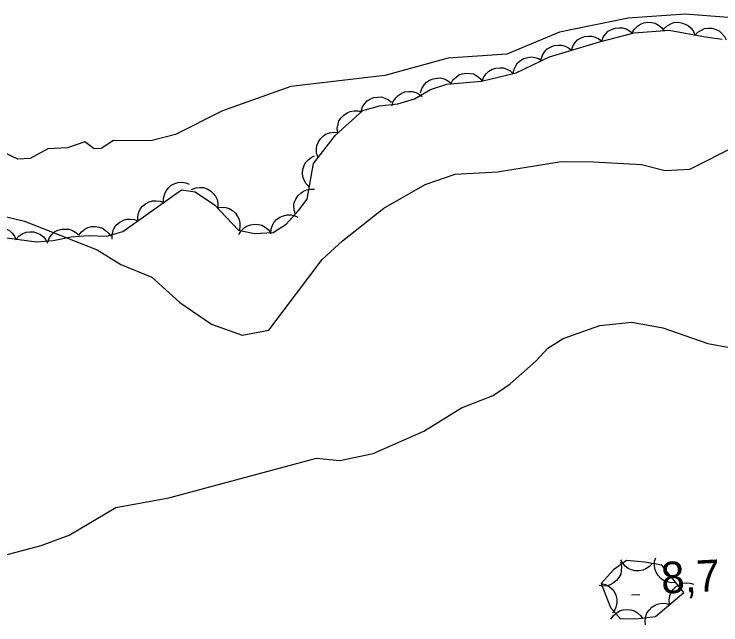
# Model space of a CAD drawing. Extents: x 336540 to 340074, y 5572036 to 5573747.
# Drawn here: x 337020.3 to 337087.4, y 5573236.7 to 5573294.8 of the extents above; entities that cross this region are included whole.
import ezdxf

# ---------------------------------------------------------------- set-up
doc = ezdxf.new("R2010")
doc.units = 0
for name, color, linetype in [('Niveau 2', 7, 'Continuous'), ('Niveau 3', 7, 'Continuous'), ('Niveau 4', 7, 'Continuous'), ('Niveau 44', 7, 'Continuous')]:
    doc.layers.add(name, color=color, linetype=linetype)

msp = doc.modelspace()

# ---------------------------------------------------------------- linework, layer by layer
at = {"layer": 'Niveau 2'}
for points in [[(337016.13, 5573276.32), (337021.28, 5573275.06), (337028.18, 5573272.36), (337030.44, 5573270.96), (337033.39, 5573269.74), (337036.05, 5573267.34), (337039.04, 5573265.29), (337041.97, 5573264.25), (337044.49, 5573264.72), (337049.55, 5573271.43), (337051.49, 5573273.22), (337055.41, 5573276.3), (337059.33, 5573278.55), (337062.18, 5573279.54), (337066.21, 5573279.75), (337072.26, 5573280.75), (337075.31, 5573280.72), (337079.89, 5573280.45), (337082.11, 5573279.88), (337084.47, 5573280.01), (337088.94, 5573282.27), (337091.09, 5573283.05)], [(337007.83, 5573240.27), (337022.86, 5573244.26), (337025.52, 5573245.24), (337029.96, 5573247.85), (337034.99, 5573248.79), (337049.01, 5573252.56), (337051.23, 5573252.34), (337054.4, 5573253), (337059.21, 5573255.12), (337062.8, 5573257.33), (337065.79, 5573258.51), (337067.42, 5573259.62), (337069.85, 5573261.78), (337070.98, 5573263.02), (337072.45, 5573263.94), (337075.93, 5573265.15), (337078.96, 5573265.47), (337081.9, 5573264.95), (337086.19, 5573263.45), (337088.24, 5573263.06)]]:
    msp.add_lwpolyline(points, dxfattribs=at)
at = {"layer": 'Niveau 3'}
msp.add_line((337078.93, 5573239.57), (337079.73, 5573239.61), dxfattribs=at)
at = {"layer": 'Niveau 4'}
msp.add_lwpolyline([(337088.1, 5573294.43), (337084.02, 5573294.75), (337078.62, 5573294.36), (337072.08, 5573293.05), (337067.1, 5573290.96), (337061.53, 5573290.56), (337055.52, 5573288.93), (337046.58, 5573287.88), (337040.09, 5573285.55), (337035.62, 5573283.32), (337033.28, 5573282.72), (337029.73, 5573282.73), (337028.58, 5573281.99), (337027.89, 5573281.96), (337027.02, 5573282.61), (337025.37, 5573282.03), (337023.5, 5573281.95), (337021.84, 5573281.04), (337020.66, 5573280.98), (337011.51, 5573285.33)], dxfattribs=at)
at = {"layer": 'Niveau 44'}
for points in [[(337079, 5573292.96), (337079.21, 5573293.32), (337079.5, 5573293.6), (337079.77, 5573293.79), (337080.1, 5573293.91), (337080.47, 5573293.97), (337080.85, 5573293.94), (337081.17, 5573293.88), (337081.48, 5573293.71), (337081.77, 5573293.48), (337081.99, 5573293.2)], [(337082, 5573293.34), (337082.3, 5573293.64), (337082.66, 5573293.83), (337082.96, 5573293.94), (337083.32, 5573293.97), (337083.68, 5573293.93), (337084.04, 5573293.8), (337084.33, 5573293.65), (337084.59, 5573293.4), (337084.81, 5573293.11), (337084.95, 5573292.78)], [(337019.15, 5573273.55), (337022.43, 5573273.11), (337024, 5573273.23), (337025.71, 5573273.59), (337027.34, 5573273.7), (337029.09, 5573273.65), (337030.63, 5573274.09), (337036.19, 5573278.06), (337037.48, 5573277.86), (337039.34, 5573276.62), (337041.61, 5573274.21), (337043.14, 5573273.9), (337044.89, 5573274.01), (337046.15, 5573274.78), (337047.32, 5573276.1), (337048.13, 5573277.17), (337048.72, 5573280.57), (337050.81, 5573283.26), (337053.43, 5573285.59), (337055, 5573286.05), (337056.75, 5573286.22), (337058.33, 5573286.7), (337059.83, 5573287.58), (337061.38, 5573288.09), (337064.7, 5573288.38), (337067.97, 5573289.18), (337071.13, 5573290.69), (337075.9, 5573292.12), (337079.17, 5573292.97), (337082.52, 5573293.24), (337085.97, 5573292.58), (337087.55, 5573292.36)], [(337076.11, 5573292.17), (337076.24, 5573292.57), (337076.49, 5573292.89), (337076.72, 5573293.13), (337077.02, 5573293.3), (337077.37, 5573293.43), (337077.75, 5573293.46), (337078.08, 5573293.45), (337078.41, 5573293.34), (337078.74, 5573293.17), (337079.01, 5573292.93)], [(337084.94, 5573292.72), (337085.22, 5573293.03), (337085.57, 5573293.24), (337085.87, 5573293.38), (337086.22, 5573293.42), (337086.59, 5573293.4), (337086.95, 5573293.28), (337087.25, 5573293.15), (337087.52, 5573292.92), (337087.75, 5573292.63), (337087.91, 5573292.31)], [(337073.23, 5573291.32), (337073.35, 5573291.72), (337073.58, 5573292.05), (337073.8, 5573292.3), (337074.1, 5573292.48), (337074.45, 5573292.62), (337074.83, 5573292.67), (337075.15, 5573292.67), (337075.49, 5573292.57), (337075.82, 5573292.41), (337076.1, 5573292.18)], [(337070.36, 5573290.46), (337070.48, 5573290.86), (337070.71, 5573291.19), (337070.93, 5573291.44), (337071.23, 5573291.62), (337071.57, 5573291.76), (337071.95, 5573291.81), (337072.28, 5573291.81), (337072.62, 5573291.71), (337072.95, 5573291.55), (337073.23, 5573291.32)], [(337067.69, 5573289.05), (337067.76, 5573289.46), (337067.93, 5573289.83), (337068.11, 5573290.11), (337068.38, 5573290.33), (337068.7, 5573290.52), (337069.07, 5573290.63), (337069.39, 5573290.68), (337069.74, 5573290.63), (337070.09, 5573290.52), (337070.4, 5573290.34)], [(337064.76, 5573288.39), (337064.9, 5573288.79), (337065.15, 5573289.11), (337065.38, 5573289.34), (337065.69, 5573289.51), (337066.04, 5573289.63), (337066.42, 5573289.66), (337066.75, 5573289.65), (337067.08, 5573289.53), (337067.41, 5573289.35), (337067.67, 5573289.11)], [(337058.9, 5573287.28), (337059.02, 5573287.68), (337059.24, 5573288.02), (337059.45, 5573288.27), (337059.75, 5573288.46), (337060.09, 5573288.61), (337060.47, 5573288.66), (337060.79, 5573288.68), (337061.13, 5573288.59), (337061.47, 5573288.43), (337061.75, 5573288.21)], [(337061.77, 5573288.12), (337061.97, 5573288.49), (337062.27, 5573288.77), (337062.53, 5573288.97), (337062.86, 5573289.09), (337063.23, 5573289.15), (337063.61, 5573289.12), (337063.93, 5573289.06), (337064.24, 5573288.89), (337064.53, 5573288.66), (337064.76, 5573288.39)], [(337056.19, 5573286.05), (337056.31, 5573286.45), (337056.54, 5573286.79), (337056.76, 5573287.03), (337057.06, 5573287.22), (337057.4, 5573287.35), (337057.78, 5573287.4), (337058.11, 5573287.41), (337058.45, 5573287.31), (337058.78, 5573287.15), (337059.06, 5573286.92)], [(337053.25, 5573285.54), (337053.37, 5573285.93), (337053.61, 5573286.27), (337053.83, 5573286.51), (337054.13, 5573286.7), (337054.47, 5573286.83), (337054.85, 5573286.87), (337055.18, 5573286.88), (337055.52, 5573286.77), (337055.85, 5573286.61), (337056.13, 5573286.38)], [(337051.05, 5573283.47), (337050.99, 5573283.88), (337051.06, 5573284.29), (337051.15, 5573284.6), (337051.35, 5573284.89), (337051.6, 5573285.16), (337051.93, 5573285.37), (337052.22, 5573285.51), (337052.57, 5573285.56), (337052.94, 5573285.55), (337053.29, 5573285.46)], [(337049.16, 5573281.14), (337049.03, 5573281.54), (337049.03, 5573281.94), (337049.06, 5573282.27), (337049.2, 5573282.6), (337049.4, 5573282.91), (337049.68, 5573283.17), (337049.94, 5573283.36), (337050.28, 5573283.47), (337050.64, 5573283.53), (337051, 5573283.51)], [(337048.33, 5573278.33), (337048.03, 5573278.62), (337047.83, 5573278.97), (337047.71, 5573279.28), (337047.68, 5573279.63), (337047.71, 5573280), (337047.84, 5573280.36), (337047.98, 5573280.65), (337048.22, 5573280.91), (337048.52, 5573281.13), (337048.84, 5573281.28)], [(337034.5, 5573276.85), (337034.49, 5573277.27), (337034.6, 5573277.66), (337034.73, 5573277.97), (337034.95, 5573278.24), (337035.23, 5573278.48), (337035.58, 5573278.64), (337035.88, 5573278.75), (337036.23, 5573278.77), (337036.6, 5573278.72), (337036.94, 5573278.6)], [(337037.16, 5573278.07), (337037.55, 5573278.23), (337037.95, 5573278.27), (337038.28, 5573278.26), (337038.62, 5573278.14), (337038.94, 5573277.96), (337039.22, 5573277.7), (337039.43, 5573277.45), (337039.57, 5573277.13), (337039.65, 5573276.77), (337039.66, 5573276.41)], [(337047.03, 5573275.71), (337046.89, 5573276.11), (337046.88, 5573276.52), (337046.91, 5573276.84), (337047.05, 5573277.17), (337047.24, 5573277.48), (337047.52, 5573277.74), (337047.78, 5573277.94), (337048.11, 5573278.06), (337048.48, 5573278.12), (337048.84, 5573278.11)], [(337032.06, 5573275.11), (337032.05, 5573275.53), (337032.15, 5573275.92), (337032.28, 5573276.22), (337032.51, 5573276.49), (337032.79, 5573276.73), (337033.13, 5573276.9), (337033.44, 5573277.01), (337033.79, 5573277.02), (337034.16, 5573276.98), (337034.5, 5573276.85)], [(337039.6, 5573276.34), (337040.01, 5573276.41), (337040.42, 5573276.36), (337040.73, 5573276.27), (337041.03, 5573276.08), (337041.31, 5573275.84), (337041.52, 5573275.52), (337041.67, 5573275.23), (337041.73, 5573274.88), (337041.74, 5573274.51), (337041.66, 5573274.16)], [(337029.62, 5573273.37), (337029.6, 5573273.78), (337029.71, 5573274.18), (337029.84, 5573274.48), (337030.07, 5573274.75), (337030.35, 5573274.99), (337030.69, 5573275.16), (337031, 5573275.27), (337031.35, 5573275.28), (337031.72, 5573275.23), (337032.06, 5573275.11)], [(337044.68, 5573273.88), (337044.7, 5573274.3), (337044.84, 5573274.68), (337044.99, 5573274.98), (337045.23, 5573275.23), (337045.53, 5573275.45), (337045.88, 5573275.59), (337046.2, 5573275.68), (337046.55, 5573275.67), (337046.91, 5573275.6), (337047.24, 5573275.45)], [(337017.55, 5573273.84), (337017.84, 5573274.13), (337018.19, 5573274.33), (337018.5, 5573274.45), (337018.85, 5573274.48), (337019.22, 5573274.45), (337019.58, 5573274.32), (337019.87, 5573274.18), (337020.13, 5573273.93), (337020.35, 5573273.64), (337020.5, 5573273.31)], [(337026.45, 5573273.73), (337026.69, 5573274.06), (337027.01, 5573274.31), (337027.3, 5573274.48), (337027.64, 5573274.56), (337028.01, 5573274.58), (337028.39, 5573274.5), (337028.7, 5573274.41), (337028.99, 5573274.2), (337029.25, 5573273.94), (337029.44, 5573273.64)], [(337041.65, 5573273.81), (337041.86, 5573274.17), (337042.16, 5573274.44), (337042.43, 5573274.63), (337042.77, 5573274.74), (337043.13, 5573274.8), (337043.51, 5573274.76), (337043.83, 5573274.69), (337044.14, 5573274.51), (337044.43, 5573274.28), (337044.65, 5573273.99)], [(337020.51, 5573273.37), (337020.79, 5573273.68), (337021.13, 5573273.89), (337021.44, 5573274.02), (337021.79, 5573274.07), (337022.15, 5573274.05), (337022.52, 5573273.94), (337022.82, 5573273.81), (337023.09, 5573273.58), (337023.32, 5573273.29), (337023.48, 5573272.97)], [(337023.5, 5573273.12), (337023.66, 5573273.51), (337023.91, 5573273.83), (337024.15, 5573274.05), (337024.47, 5573274.21), (337024.82, 5573274.32), (337025.2, 5573274.33), (337025.53, 5573274.31), (337025.86, 5573274.18), (337026.17, 5573273.99), (337026.43, 5573273.74)], [(337080.91, 5573242.59), (337080.64, 5573242.27), (337080.3, 5573242.05), (337080, 5573241.9), (337079.66, 5573241.84), (337079.29, 5573241.85), (337078.92, 5573241.95), (337078.61, 5573242.07), (337078.34, 5573242.29), (337078.09, 5573242.57), (337077.92, 5573242.88)], [(337083.11, 5573240.75), (337082.69, 5573240.72), (337082.3, 5573240.8), (337081.98, 5573240.92), (337081.7, 5573241.12), (337081.45, 5573241.39), (337081.26, 5573241.73), (337081.13, 5573242.03), (337081.1, 5573242.38), (337081.12, 5573242.75), (337081.23, 5573243.09)], [(337077.89, 5573242.66), (337077.99, 5573242.26), (337077.96, 5573241.85), (337077.9, 5573241.53), (337077.74, 5573241.22), (337077.51, 5573240.92), (337077.21, 5573240.69), (337076.93, 5573240.51), (337076.59, 5573240.43), (337076.22, 5573240.4), (337075.87, 5573240.45)], [(337076.05, 5573240.65), (337076.94, 5573238.35), (337077.88, 5573237.27), (337079.63, 5573237.31), (337081.21, 5573237.51), (337083.89, 5573239.78), (337081.81, 5573242.37), (337080.2, 5573242.66), (337078.45, 5573242.83), (337077.22, 5573241.93), (337076.05, 5573240.65)], [(337076.05, 5573240.65), (337076.46, 5573240.56), (337076.81, 5573240.35), (337077.07, 5573240.15), (337077.28, 5573239.87), (337077.44, 5573239.54), (337077.52, 5573239.16), (337077.55, 5573238.84), (337077.47, 5573238.49), (337077.34, 5573238.15), (337077.13, 5573237.85)], [(337082.55, 5573238.65), (337082.51, 5573239.06), (337082.58, 5573239.46), (337082.69, 5573239.78), (337082.89, 5573240.06), (337083.15, 5573240.33), (337083.48, 5573240.52), (337083.77, 5573240.66), (337084.12, 5573240.7), (337084.49, 5573240.68), (337084.84, 5573240.59)], [(337076.98, 5573237.25), (337077.21, 5573237.6), (337077.52, 5573237.86), (337077.8, 5573238.04), (337078.13, 5573238.14), (337078.5, 5573238.18), (337078.88, 5573238.13), (337079.2, 5573238.04), (337079.5, 5573237.86), (337079.77, 5573237.61), (337079.98, 5573237.32)], [(337080.26, 5573236.71), (337080.22, 5573237.12), (337080.29, 5573237.52), (337080.4, 5573237.84), (337080.6, 5573238.12), (337080.86, 5573238.39), (337081.19, 5573238.58), (337081.49, 5573238.72), (337081.84, 5573238.76), (337082.21, 5573238.74), (337082.55, 5573238.65)]]:
    msp.add_lwpolyline(points, dxfattribs=at)

# ---------------------------------------------------------------- texts
at = {"layer": 'Niveau 3'}
msp.add_text('8,7    ', height=3, rotation=2.7712, dxfattribs=at).set_placement((337081.81, 5573239.67))

doc.saveas('drawing.dxf')
